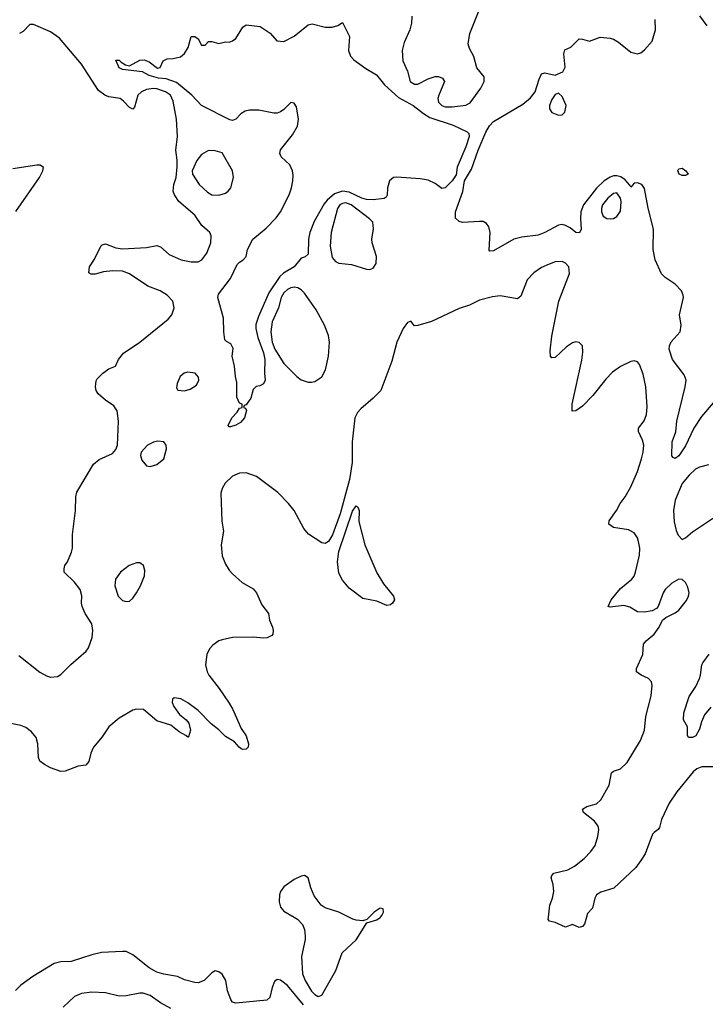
# Model space of a CAD drawing. Header units: inches. Extents: x 1603819 to 1745079, y 385938 to 533966.
# Tile 540 of 561: x 1664470 to 1668465, y 499492 to 505230. Entities that reach past the tile are written whole.
import ezdxf

# ---------------------------------------------------------------- set-up
doc = ezdxf.new("R2010")
doc.units = ezdxf.units.IN
doc.header["$MEASUREMENT"] = 0
doc.layers.add('B6469', color=7, linetype='Continuous')
doc.layers.add('B6560', color=7, linetype='Continuous')

msp = doc.modelspace()

# ---------------------------------------------------------------- linework, layer by layer
at = {"layer": 'B6469', "color": 5}
for points, elevation in [([(1666069.7, 500000), (1666088.7, 499988.7), (1666118, 499958), (1666128.7, 499928.7), (1666133.7, 499890), (1666133.4, 499870), (1666112, 499770), (1666118.7, 499670), (1666133.4, 499630), (1666170, 499569.5), (1666190, 499549.5), (1666210, 499538.5), (1666230, 499546), (1666311.5, 499690), (1666348.5, 499791.5), (1666430, 499867.3), (1666493.6, 499966.4), (1666550, 499984), (1666570, 499997.3), (1666572.3, 500000)], 320), ([(1666505.5, 500000), (1666492.7, 499987.3), (1666470, 499979), (1666430, 499982.7), (1666410.9, 499989.1), (1666388.4, 500000)], 320), ([(1667772.5, 500000), (1667760.5, 499959.5), (1667750, 499945.2), (1667730, 499939.3), (1667690, 499958), (1667650, 499942), (1667589.3, 499969.3), (1667556.4, 499976.4), (1667550, 499986), (1667551.3, 500000)], 280), ([(1666123, 499490), (1666030, 499601.6), (1665990, 499632.2), (1665970, 499636.9), (1665955.2, 499624.8), (1665941.1, 499590), (1665928.5, 499531.5), (1665910, 499516.2), (1665730, 499498), (1665710, 499504.5), (1665699.7, 499519.7), (1665681.6, 499570), (1665671.5, 499631.5), (1665650, 499668.7), (1665630, 499682), (1665610, 499688), (1665590, 499675.3), (1665544.7, 499630), (1665510, 499617), (1665490, 499618.7), (1665430, 499634.3), (1665390, 499654.8), (1665310, 499667.1), (1665270, 499680.2), (1665225.3, 499705.3), (1665130, 499781.4), (1665090, 499799.3), (1665070, 499800.8), (1664946, 499794), (1664890, 499781.4), (1664770, 499742), (1664710, 499740.4), (1664670.2, 499729.8), (1664546, 499654), (1664476.9, 499603.1), (1664446.7, 499573.3)], 320), ([(1665350, 499468.7), (1665290, 499500.4), (1665230, 499543.1), (1665190, 499557.7), (1665170, 499557.7), (1665090, 499541), (1665050, 499538.9), (1664970, 499559.6), (1664890, 499563.1), (1664830, 499554.8), (1664790, 499536.9), (1664723.5, 499476.5)], 340)]:
    msp.add_lwpolyline(points, dxfattribs=dict(at, elevation=elevation))
at = {"layer": 'B6560', "color": 5}
for points, elevation in [([(1666754, 505250), (1666753.4, 505210), (1666743, 505170), (1666710, 505096), (1666697.6, 505050), (1666701.8, 504990), (1666730.2, 504930), (1666745.8, 504870), (1666770, 504854.4), (1666790, 504854.7), (1666850, 504885.2), (1666890, 504899.1), (1666910, 504898.9), (1666934, 504890), (1666944.4, 504870), (1666911.6, 504790), (1666906.9, 504770), (1666909.5, 504750), (1666930, 504728.9), (1666950, 504722.8), (1666990, 504721.1), (1667069.1, 504730.9), (1667095.4, 504744.6), (1667157.4, 504830), (1667177.2, 504870), (1667176.6, 504896.6), (1667134.5, 504950), (1667115.3, 505015.3), (1667090, 505062), (1667083.7, 505090), (1667092, 505150), (1667154.3, 505305.7)], 280), ([(1668430, 505253), (1668474.3, 505194.3)], 260), ([(1664465.7, 501525.7), (1664588.3, 501428.3), (1664626.4, 501406.4), (1664650, 501399.5), (1664690, 501402.8), (1664710, 501413.2), (1664767.9, 501472.1), (1664857.5, 501550), (1664871.5, 501570), (1664891.7, 501630), (1664897.2, 501670), (1664891.5, 501710), (1664851.9, 501770), (1664833.3, 501810), (1664829.8, 501830.2), (1664832.1, 501872.1), (1664822, 501910), (1664790, 501952.3), (1664729.3, 502010), (1664729.2, 502030), (1664734, 502050), (1664749.1, 502070.9), (1664772.5, 502127.5), (1664777.2, 502150), (1664777.2, 502230), (1664794.5, 502370), (1664797, 502450), (1664803.3, 502476.7), (1664899.5, 502640.5), (1664933.8, 502666.2), (1665010, 502702.8), (1665030, 502724.7), (1665040.9, 502750), (1665046, 502890), (1665037.6, 502950), (1665019.2, 502979.2), (1664970, 503011.8), (1664927, 503050), (1664916, 503070), (1664912.7, 503090), (1664915.5, 503124.5), (1664922.5, 503137.5), (1664954, 503170), (1664990, 503194.8), (1665029.2, 503210.8), (1665046, 503250), (1665074.2, 503285.9), (1665170, 503350.3), (1665335.6, 503484.4), (1665356, 503510), (1665370.8, 503550), (1665362.7, 503590), (1665330, 503623.9), (1665289.3, 503649.3), (1665217, 503677), (1665110, 503749.8), (1665070, 503764.8), (1665012.8, 503767.2), (1664958.5, 503761.4), (1664910, 503747.3), (1664887, 503747), (1664874, 503754), (1664877, 503790), (1664905.7, 503834.3), (1664943.7, 503910), (1664950, 503917.3), (1664970, 503923), (1665030, 503899.5), (1665070, 503895.2), (1665210, 503901.6), (1665270, 503913.4), (1665290, 503905.5), (1665340.9, 503860.9), (1665411.3, 503831.3), (1665470, 503818), (1665510, 503818.6), (1665532.3, 503830), (1665560.2, 503870), (1665582.9, 503930), (1665585.3, 503970), (1665577.6, 503990), (1665530.5, 504030.5), (1665489.8, 504090), (1665398.3, 504170), (1665371.3, 504210), (1665364.7, 504230), (1665367.6, 504270), (1665382.7, 504310), (1665387.8, 504372.2), (1665388, 504412), (1665379.8, 504470), (1665388.7, 504550), (1665383.8, 504650), (1665364.4, 504755.6), (1665349.3, 504790), (1665319.8, 504810), (1665270, 504826.7), (1665250, 504828.9), (1665210, 504822.8), (1665180.1, 504810), (1665158.5, 504790), (1665139.2, 504720.8), (1665130, 504708.6), (1665110, 504718.2), (1665075.9, 504755.9), (1665056.5, 504770), (1664990, 504781), (1664965.4, 504790), (1664930, 504816.9), (1664829.6, 504970), (1664701.5, 505121.5), (1664650, 505159.3), (1664550, 505202.5), (1664530, 505201.5), (1664490, 505161), (1664470, 505149.7)], 280), ([(1668510, 502997), (1668442.1, 502917.9), (1668397.4, 502850), (1668350, 502746), (1668310, 502688.3), (1668290, 502672.3), (1668278, 502678), (1668270, 502688.7), (1668271.6, 502770), (1668292, 502828), (1668299.1, 502890), (1668347.1, 503090), (1668352.4, 503130), (1668341, 503161), (1668274.3, 503250), (1668253.6, 503310), (1668256.2, 503330), (1668266.6, 503353.4), (1668319, 503410), (1668324, 503450), (1668314, 503510), (1668337.2, 503610), (1668336, 503624), (1668326.6, 503650), (1668290, 503689.4), (1668230, 503727.6), (1668210, 503749.6), (1668173.5, 503830), (1668160.4, 503890), (1668163, 504010), (1668131.5, 504131.5), (1668110, 504246), (1668094.2, 504270), (1668070, 504278.7), (1668050, 504277.6), (1668030, 504254.5), (1668025.4, 504265.4), (1667997.2, 504297.2), (1667973.1, 504313.2), (1667950, 504320.3), (1667930, 504320.1), (1667910, 504313), (1667875.5, 504290), (1667830, 504248), (1667754.1, 504150), (1667739.2, 504110), (1667736.9, 504070), (1667742, 504010), (1667732.4, 503987.6), (1667710, 503989.8), (1667676.7, 504016.7), (1667650, 504031.4), (1667630, 504035.6), (1667610, 504033.3), (1667530, 503989.1), (1667490, 503973.5), (1667396.7, 503963.3), (1667349, 503951), (1667230, 503883.6), (1667210, 503881.2), (1667206.2, 503886.2), (1667211.2, 503990), (1667203.1, 504023.1), (1667190, 504042), (1667170, 504053.3), (1667150, 504054.7), (1667050, 504047.2), (1667030, 504054.2), (1667010, 504072.3), (1667009.6, 504110), (1667051.4, 504228.6), (1667061.4, 504290), (1667101.7, 504358.3), (1667142.3, 504470), (1667186.1, 504573.9), (1667207.9, 504612.1), (1667230, 504637.2), (1667401.8, 504738.2), (1667446.3, 504773.7), (1667473.1, 504810), (1667495.9, 504884.1), (1667510, 504914.8), (1667530, 504921), (1667590, 504906.8), (1667634, 504926), (1667647.5, 504952.5), (1667639.7, 505030), (1667646.2, 505053.8), (1667681.2, 505070), (1667730, 505117.3), (1667750, 505116.3), (1667790, 505104.9), (1667851.7, 505128.3), (1667910, 505123.1), (1667930, 505116), (1667959.1, 505099.1), (1668030, 505040.4), (1668070, 505030.4), (1668090, 505037.6), (1668110, 505053.4), (1668154.9, 505105.1), (1668173.7, 505170), (1668172.2, 505230)], 260), ([(1664447.3, 504112.7), (1664585.1, 504310), (1664605.6, 504350), (1664609.3, 504369.3), (1664590, 504382), (1664570, 504383), (1664430, 504361.5)], 320), ([(1667551.3, 500000), (1667558, 500070), (1667574.5, 500110), (1667581.6, 500150), (1667578.4, 500190), (1667567, 500230), (1667570, 500242), (1667583, 500257), (1667664.2, 500275.7), (1667702.6, 500297.4), (1667758.7, 500341.3), (1667797.8, 500382.2), (1667823.3, 500416.8), (1667839.4, 500470), (1667843.6, 500510), (1667839.9, 500530), (1667819.8, 500559.8), (1667755.1, 500610), (1667749.6, 500630), (1667774.6, 500645.4), (1667830, 500659.8), (1667856, 500684), (1667903.6, 500770), (1667918.2, 500841.8), (1667928.9, 500851.1), (1667970, 500864.4), (1668010, 500901.7), (1668087.5, 501030), (1668110.4, 501090), (1668118.3, 501170), (1668148.9, 501290), (1668155.6, 501350), (1668150.9, 501370.9), (1668134.5, 501390), (1668090.9, 501410.9), (1668064.5, 501430), (1668063.6, 501450), (1668100.5, 501530), (1668105.1, 501590), (1668120.9, 501610), (1668166, 501650), (1668196, 501690), (1668215.3, 501730), (1668234.5, 501745.5), (1668290, 501772.7), (1668310.8, 501789.2), (1668354.7, 501845.3), (1668367.4, 501870), (1668369.8, 501890), (1668362.8, 501922.8), (1668350, 501949.6), (1668330, 501968), (1668310, 501969.6), (1668270, 501947.1), (1668231.6, 501910), (1668219.7, 501890), (1668189.1, 501810.9), (1668180.6, 501799.4), (1668154.9, 501785.1), (1668110, 501777.7), (1668070, 501778.9), (1668025.6, 501805.6), (1667990, 501816.4), (1667910, 501807), (1667898, 501810), (1667916.2, 501850), (1667970, 501915.5), (1668037, 501970), (1668050, 501987.3), (1668058.9, 502010), (1668081.2, 502110), (1668082.4, 502150), (1668076.1, 502190), (1668069, 502210), (1668050, 502239.2), (1668016.6, 502256.6), (1667930, 502269.8), (1667903.5, 502290), (1667905.4, 502310), (1667947.9, 502370), (1667967.8, 502410), (1667997.8, 502450), (1668030, 502507), (1668070, 502597), (1668093, 502670), (1668103, 502710), (1668106.3, 502750), (1668099.3, 502779.3), (1668075.8, 502830), (1668075.1, 502850), (1668107.9, 502892.1), (1668122.3, 502930), (1668125.2, 502974.8), (1668117.3, 503090), (1668103.5, 503163.5), (1668080.6, 503220.6), (1668070, 503236.4), (1668050, 503242), (1668030, 503237.8), (1667970, 503209.8), (1667924.6, 503175.4), (1667885, 503135), (1667810, 503040.3), (1667750, 502978.3), (1667710, 502949.6), (1667689.5, 502949.5), (1667689.6, 502990), (1667746, 503246), (1667751.6, 503291.6), (1667749.5, 503329.5), (1667729.5, 503349.5), (1667710, 503351.8), (1667690, 503347.3), (1667656.7, 503323.3), (1667590, 503261.2), (1667570, 503259), (1667563.7, 503270), (1667561, 503301), (1667570, 503384.7), (1667611.8, 503590), (1667672.8, 503750), (1667668.7, 503790), (1667650, 503811.9), (1667630, 503819.8), (1667590, 503818.2), (1667554.1, 503805.9), (1667510, 503785.1), (1667464.8, 503755.2), (1667426.6, 503713.4), (1667390, 503619.5), (1667370, 503603.5), (1667270, 503620.8), (1667224.7, 503615.3), (1667150, 503595.6), (1667090, 503565.7), (1667030, 503547.1), (1666870, 503471.1), (1666790, 503447.6), (1666770, 503446), (1666750, 503472.3), (1666730, 503465.1), (1666704.7, 503430), (1666667.5, 503350), (1666639.3, 503240.7), (1666574.2, 503070), (1666530, 503024.1), (1666457, 502963), (1666439, 502941), (1666422.6, 502910), (1666406.5, 502770), (1666407.7, 502650), (1666392, 502550), (1666338, 502350), (1666292.8, 502227.2), (1666270, 502189), (1666250, 502177.3), (1666230, 502180.7), (1666151.9, 502231.9), (1666125.8, 502265.8), (1666069.8, 502370), (1666037.2, 502410), (1665974.8, 502474.8), (1665850, 502568.4), (1665790, 502589.8), (1665750, 502586.4), (1665710, 502569.8), (1665668.1, 502530), (1665650, 502497.4), (1665642.6, 502470), (1665647.2, 502307.2), (1665657.5, 502250), (1665645, 502170), (1665650, 502106), (1665670, 502057), (1665690, 502022.4), (1665710, 502000.5), (1665766.8, 501950), (1665830, 501913.4), (1665850, 501890.8), (1665880.3, 501820.3), (1665919.1, 501770), (1665924.9, 501730), (1665944, 501690), (1665946.8, 501670), (1665946, 501650), (1665939.1, 501640.9), (1665912, 501628), (1665890, 501625.1), (1665831.1, 501631.1), (1665710, 501629.7), (1665650, 501616.9), (1665630, 501609.5), (1665595.1, 501584.9), (1665576.1, 501563.9), (1665560.5, 501530), (1665553, 501470), (1665562.4, 501430), (1665572.7, 501410), (1665632.4, 501332.4), (1665690, 501247.3), (1665712, 501210), (1665760.3, 501100.3), (1665790, 501056), (1665804, 501010), (1665801, 500990), (1665790, 500979), (1665770, 500977.2), (1665761.5, 500981.5), (1665749, 500990), (1665722.7, 501022.7), (1665670, 501052.7), (1665631.1, 501091.1), (1665586.6, 501126.6), (1665510, 501203.6), (1665450, 501249.6), (1665408.2, 501271.8), (1665370, 501278), (1665360.7, 501270), (1665359.3, 501250), (1665367.7, 501227.7), (1665401.7, 501181.7), (1665441, 501150), (1665454.8, 501130), (1665464.7, 501090), (1665454, 501050), (1665450, 501048), (1665439, 501059), (1665400.2, 501080.2), (1665350, 501119.3), (1665270, 501144.5), (1665190.9, 501210.9), (1665150, 501213), (1665130, 501206), (1665050, 501160.4), (1664990.1, 501109.9), (1664950, 501051.2), (1664899.5, 500990), (1664883.8, 500956.2), (1664873.3, 500906.7), (1664855.1, 500884.9), (1664810, 500880.7), (1664736, 500850), (1664710, 500848.4), (1664650, 500870.9), (1664614, 500890), (1664588.3, 500910), (1664579, 500930), (1664576.8, 501010), (1664567.2, 501047.2), (1664539.9, 501079.9), (1664505.9, 501105.9), (1664476.9, 501116.9), (1664307.6, 501150)], 280), ([(1668483.5, 502636.5), (1668430, 502621.6), (1668407.7, 502610), (1668370, 502574.8), (1668330, 502526.3), (1668288.5, 502430), (1668280.1, 502370), (1668284.1, 502304.1), (1668294, 502254), (1668306.1, 502226.1), (1668330, 502201.6), (1668350, 502210.4), (1668390, 502245.7), (1668512, 502328)], 280), ([(1668497.2, 501222.8), (1668460.9, 501179.1), (1668441.7, 501138.3), (1668430, 501095.6), (1668410, 501057.6), (1668390, 501047.1), (1668366.2, 501046.2), (1668361.2, 501061.2), (1668361.2, 501110), (1668338, 501150), (1668339.3, 501190), (1668370, 501286), (1668410, 501344), (1668431.2, 501390), (1668437.4, 501410), (1668443.6, 501470), (1668450, 501482.8), (1668487.2, 501532.8)], 260), ([(1668550, 500875.6), (1668443.8, 500876.2), (1668415, 500865), (1668393.3, 500846.7), (1668298.3, 500730), (1668254.8, 500665.2), (1668210.4, 500570), (1668198.3, 500521.7), (1668190.7, 500510), (1668165.8, 500494.1), (1668157, 500483), (1668114, 500370), (1668090, 500329.3), (1668059.1, 500290), (1667931.8, 500168.2), (1667855.1, 500144.9), (1667830.3, 500129.7), (1667820.4, 500110), (1667807.7, 500052.3), (1667778.8, 500021.2), (1667772.5, 500000)], 280), ([(1666388.4, 500000), (1666330, 500028.3), (1666250, 500054.7), (1666227, 500070), (1666185.1, 500125.1), (1666165.6, 500170), (1666150, 500228.7), (1666130, 500242.7), (1666110, 500239.5), (1666070, 500219.6), (1666010, 500176.2), (1665990.4, 500150), (1665983.1, 500130), (1665981.1, 500090), (1665990, 500058.8), (1666010, 500035.5), (1666069.7, 500000)], 320), ([(1666572.3, 500000), (1666580.9, 500010), (1666589, 500030), (1666588.4, 500048.4), (1666570, 500053.2), (1666536, 500030), (1666505.5, 500000)], 320)]:
    msp.add_lwpolyline(points, dxfattribs=dict(at, elevation=elevation))
for points, elevation in [([(1666930, 504245.4), (1666890, 504275.9), (1666850, 504294.7), (1666802.8, 504302.8), (1666667.1, 504312.9), (1666648.9, 504310), (1666624, 504290), (1666612.2, 504250), (1666611.8, 504208.2), (1666605.1, 504194.9), (1666593, 504187), (1666530, 504179.6), (1666490, 504182.6), (1666464.5, 504190), (1666390, 504224.8), (1666350, 504230.4), (1666304.6, 504215.4), (1666261.7, 504178.3), (1666243.7, 504156.3), (1666185.9, 504054.1), (1666160.9, 503990), (1666152.6, 503950), (1666150, 503864), (1666132.5, 503847.5), (1666110, 503839.6), (1666069.1, 503790), (1666007.8, 503752.2), (1665986.1, 503733.9), (1665922.7, 503637.3), (1665860.6, 503499.4), (1665846.8, 503453.2), (1665846.3, 503430), (1665858.1, 503378.1), (1665890, 503288.7), (1665899.3, 503250), (1665897.3, 503170), (1665901, 503130), (1665890, 503108.7), (1665870, 503095.3), (1665847.9, 503092.1), (1665830, 503075.3), (1665816.1, 503023.9), (1665790, 502986), (1665778, 502982), (1665774, 502970), (1665786.4, 502966.4), (1665792.5, 502952.5), (1665780.5, 502910), (1665757.2, 502882.8), (1665730, 502867.6), (1665698, 502858), (1665690, 502858), (1665684.7, 502864.7), (1665706, 502910), (1665736.4, 502943.6), (1665750, 502966.8), (1665766, 502970), (1665766, 502990), (1665750, 502995.3), (1665736.2, 503030), (1665735.5, 503115.5), (1665727.3, 503150), (1665722.7, 503210), (1665709, 503270), (1665713.6, 503313.6), (1665700.2, 503340.2), (1665674.6, 503354.6), (1665665.2, 503365.2), (1665659.3, 503410), (1665658.4, 503490), (1665623.7, 503610), (1665629.4, 503630), (1665698.1, 503721.8), (1665737, 503803), (1665750, 503817.1), (1665772.7, 503830), (1665789.5, 503850), (1665797.6, 503890), (1665827.6, 503950), (1665905.3, 504014.7), (1665965.3, 504074.7), (1665989.5, 504110.5), (1666039.3, 504210), (1666053.6, 504250), (1666061.2, 504290), (1666064, 504324), (1666060.3, 504350), (1666043.5, 504383.5), (1665993.7, 504430), (1665986.2, 504450), (1665989.1, 504470.9), (1666060.6, 504559.4), (1666087.8, 504610), (1666093.8, 504650), (1666082.8, 504722.8), (1666070, 504744.2), (1666050, 504746.6), (1666010, 504706.2), (1665990, 504692.1), (1665970, 504685.7), (1665950, 504685.2), (1665862.7, 504702.7), (1665810, 504702.8), (1665783.8, 504696.2), (1665758.5, 504681.5), (1665730, 504649.6), (1665710, 504641.6), (1665694.6, 504645.4), (1665529.3, 504730), (1665474, 504790), (1665383.4, 504863.4), (1665324.5, 504884.5), (1665279, 504890), (1665224.9, 504904.9), (1665186.2, 504926.2), (1665070, 504939.3), (1665049.4, 504950), (1665030, 504994), (1665050, 504994.8), (1665062, 504982), (1665087.3, 504967.3), (1665110, 504960.7), (1665170, 504994), (1665195.9, 504995.9), (1665224.9, 504984.9), (1665272.5, 504947.5), (1665288.4, 504951.6), (1665306, 504990), (1665330, 505002), (1665363.6, 505003.6), (1665407.3, 505012.7), (1665430, 505032), (1665452.5, 505067.5), (1665470, 505131.3), (1665490, 505131.3), (1665510, 505118), (1665530, 505082), (1665550, 505082), (1665570, 505102), (1665590, 505102), (1665630, 505092), (1665670, 505101), (1665690, 505098.8), (1665710, 505106), (1665730, 505121), (1665770, 505186.8), (1665790, 505200.7), (1665871.3, 505190), (1665930, 505151), (1665967.5, 505107.5), (1666010, 505102.8), (1666070, 505134), (1666150, 505200.7), (1666173.6, 505206.4), (1666250, 505186), (1666290, 505186), (1666323.2, 505196.8), (1666350, 505214), (1666391.7, 505131.7), (1666386.4, 505050), (1666397.4, 505017.4), (1666416.7, 504996.7), (1666486.1, 504946.1), (1666548.1, 504908.1), (1666595.6, 504850), (1666677.2, 504777.2), (1666761.7, 504730), (1666822.4, 504682.4), (1666859.7, 504659.7), (1666995.4, 504615.4), (1667076.9, 504576.9), (1667087.2, 504567.2), (1667089.5, 504549.5), (1667070.3, 504489.7), (1667019.7, 504370), (1667013.8, 504326.2), (1666990, 504291.6), (1666950, 504250.6)], 260), ([(1667610, 504801.2), (1667590, 504793.2), (1667570, 504765.2), (1667557.4, 504730), (1667556, 504710), (1667570, 504689.3), (1667610, 504673.8), (1667630, 504674.9), (1667646.3, 504690), (1667653.1, 504730), (1667630, 504782.7)], 260), ([(1665570, 504466.9), (1665530, 504444.7), (1665502.6, 504410), (1665475.5, 504350), (1665478, 504330), (1665515.2, 504270), (1665564.5, 504224.5), (1665590, 504209.3), (1665630, 504206.4), (1665670, 504218), (1665685.6, 504230), (1665700.5, 504250), (1665715.1, 504310), (1665711, 504350), (1665650, 504453.6), (1665610, 504466.3)], 280), ([(1668330, 504321.1), (1668312.3, 504330), (1668305.1, 504350), (1668310, 504361), (1668330, 504363.8), (1668350.4, 504350), (1668364, 504330), (1668350, 504322.4)], 240), ([(1667950, 504220.4), (1667930, 504217.6), (1667896.5, 504190), (1667866.4, 504150), (1667859.6, 504130), (1667859.6, 504110), (1667870, 504084.4), (1667890, 504072.2), (1667910, 504068.5), (1667930, 504070.4), (1667950, 504082.4), (1667970, 504114.8), (1667973.8, 504170), (1667969.8, 504190)], 280), ([(1666370, 504161.9), (1666350, 504158.8), (1666336, 504150), (1666321.2, 504130), (1666284.2, 503990), (1666279.4, 503910), (1666290, 503843.8), (1666310, 503820.3), (1666330, 503810.3), (1666402.9, 503802.9), (1666490, 503776.3), (1666510, 503774), (1666530, 503781), (1666546.6, 503810), (1666549.6, 503850), (1666523.5, 503930), (1666522.2, 503950), (1666530.7, 504010.7), (1666526.9, 504050), (1666508.2, 504070), (1666400.7, 504150)], 280), ([(1666070, 503670.5), (1666050, 503667), (1666030, 503656.8), (1666010, 503637.8), (1665993.1, 503610), (1665978, 503550), (1665941.3, 503470), (1665933.5, 503410), (1665941.5, 503350), (1665956.6, 503310), (1666010, 503226.2), (1666084.9, 503150), (1666110, 503132.1), (1666150, 503118.2), (1666170, 503116.9), (1666190, 503122.3), (1666230, 503148.5), (1666252.8, 503190), (1666269.8, 503270), (1666274.8, 503350), (1666269.8, 503390), (1666246.1, 503450), (1666198.2, 503538.2), (1666130, 503636.8), (1666110, 503656.5), (1666090, 503666.8)], 280), ([(1665450, 503176.4), (1665428, 503170), (1665404.9, 503150), (1665388.2, 503110), (1665384, 503084), (1665391.1, 503071.1), (1665430, 503068), (1665464.1, 503075.9), (1665499.5, 503100.5), (1665513.2, 503130), (1665512.7, 503147.3), (1665492.7, 503170)], 280), ([(1665273.1, 502773.1), (1665250, 502767.8), (1665214, 502750), (1665177.3, 502710), (1665174.8, 502690), (1665182.5, 502662.5), (1665210, 502631), (1665230, 502626), (1665270, 502637.3), (1665310, 502671), (1665325.1, 502730), (1665323.7, 502750), (1665309.5, 502769.5)], 280), ([(1666610, 501816.9), (1666550, 501841), (1666470, 501857), (1666390, 501916.3), (1666350, 501963), (1666330, 502003.7), (1666322.2, 502070), (1666329.3, 502130.7), (1666410, 502366.4), (1666430, 502397.4), (1666440.4, 502390), (1666447.6, 502370), (1666446, 502306), (1666480.2, 502170), (1666550, 502007.3), (1666590, 501942.8), (1666647.7, 501870), (1666653.4, 501850), (1666642, 501830), (1666630, 501820.7)], 280), ([(1665150, 502065.1), (1665108, 502050), (1665058, 502010), (1665028, 501970), (1665024.9, 501930), (1665044, 501870), (1665070, 501845.8), (1665090, 501840.2), (1665110, 501842), (1665130, 501859.5), (1665150, 501889.1), (1665173.3, 501930), (1665198, 501990), (1665199.4, 502019.4), (1665192.1, 502050), (1665170, 502064.7)], 280)]:
    msp.add_lwpolyline(points, close=True, dxfattribs=dict(at, elevation=elevation))

doc.saveas('drawing.dxf')
